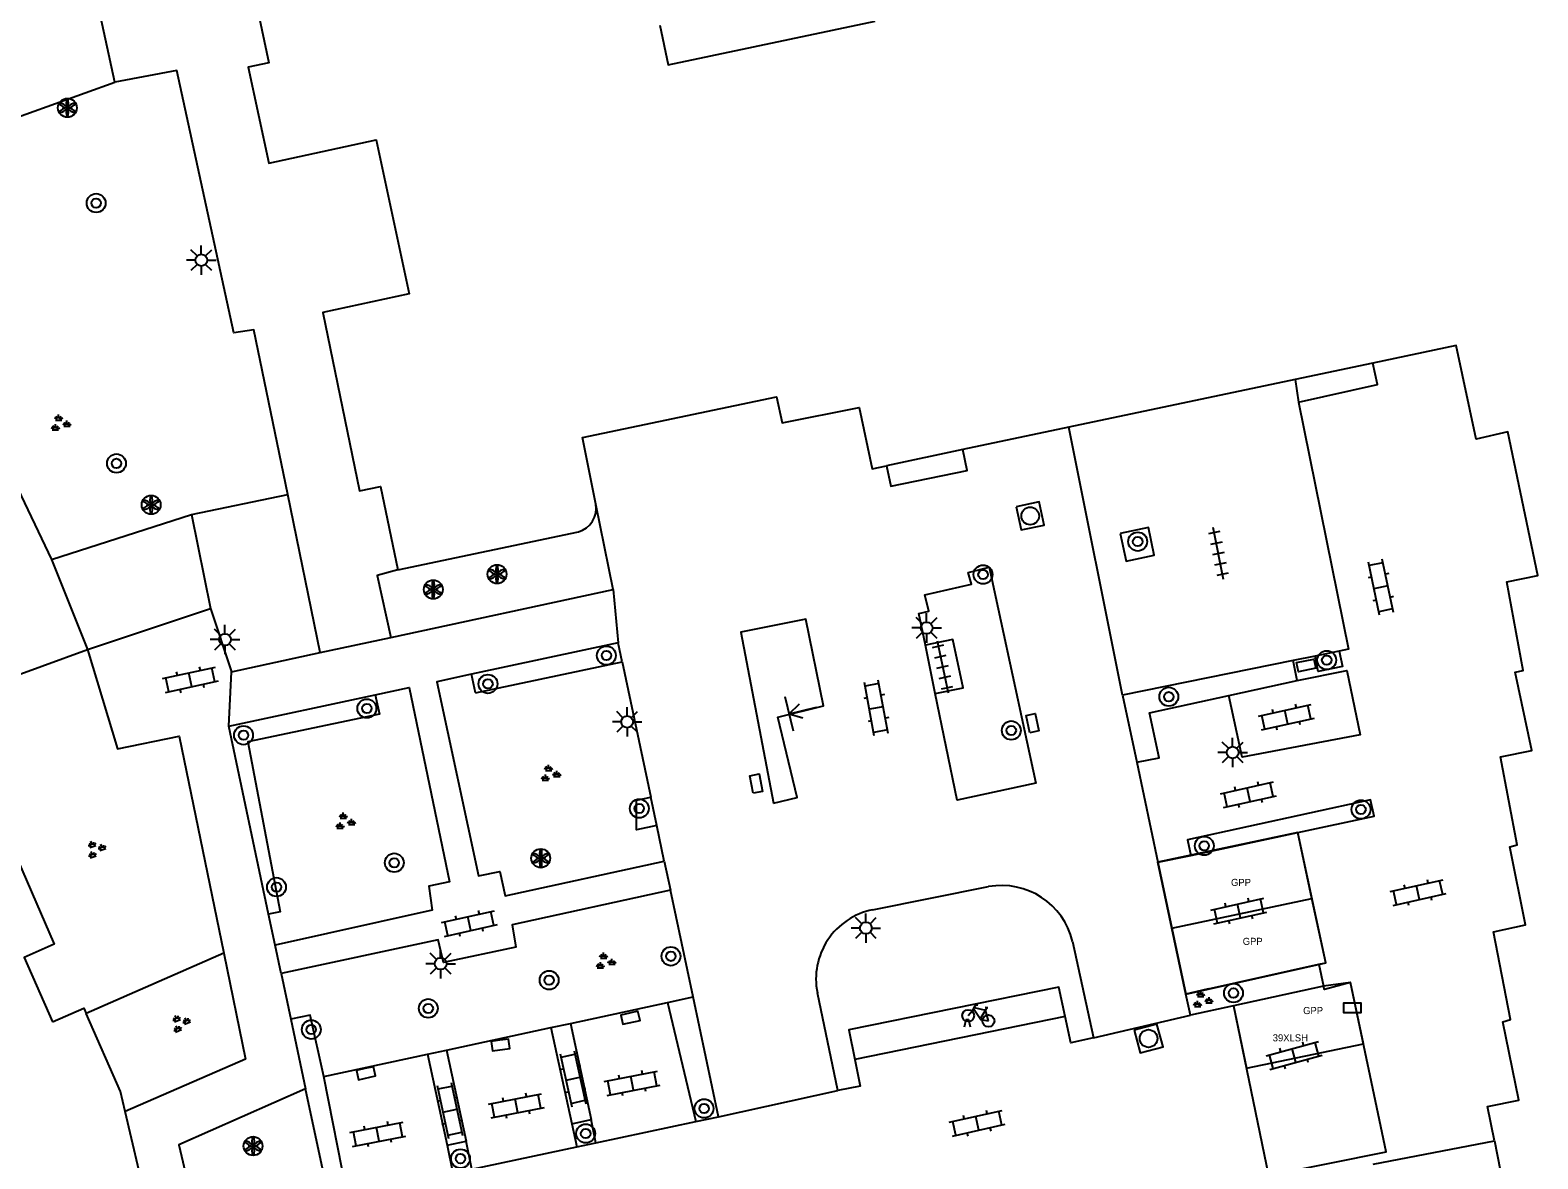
# Model space of a CAD drawing. Extents: x 132998 to 136004, y 396998 to 398512.
# Drawn here: x 133144.9 to 133208.9, y 397603 to 397650.9 of the extents above; entities that cross this region are included whole.
import ezdxf

# ---------------------------------------------------------------- set-up
doc = ezdxf.new("R2010")
doc.units = 0
for name, color, linetype in [('bp-anno-kenteken', 7, 'Continuous'), ('bp-grn-parkeervak', 7, 'Continuous'), ('gg-afsc-hekwerk', 7, 'Continuous'), ('gg-bbg-hoofdgebouw', 7, 'Continuous'), ('gg-knt-verharding', 7, 'Continuous'), ('gg-knt-verharding nz', 7, 'Continuous'), ('gt-grn-groengrens', 7, 'Continuous'), ('gt-grn-weggrens', 7, 'Continuous'), ('gt-symb-boom', 7, 'Continuous'), ('gt-symb-fietsenrek', 7, 'Continuous'), ('gt-symb-groenvak', 7, 'Continuous'), ('gt-symb-klinker verharding', 7, 'Continuous'), ('gt-symb-kolk', 7, 'Continuous'), ('gt-symb-kolk center center', 7, 'Continuous'), ('gt-symb-lichtmast', 7, 'Continuous'), ('gt-symb-markant object', 7, 'Continuous'), ('gt-symb-rioolschacht', 7, 'Continuous'), ('gt-symb-solitaire heester', 7, 'Continuous'), ('gt-symb-tegel verharding', 7, 'Continuous'), ('kenmerkpunt gehandicapten parkeerplaats', 7, 'Continuous')]:
    doc.layers.add(name, color=color, linetype=linetype)

# ---------------------------------------------------------------- blocks, each defined once
blk = doc.blocks.new('gt0-SH')
at = {"layer": 'gt-symb-solitaire heester'}
blk.add_circle((0, 0), 0.4, dxfattribs=at)
for centre, start, end in [((-0.346, 0.2), 270, 30), ((-0.346, -0.2), 330, 90), ((0, 0.4), 210, 330), ((0.346, 0.2), 150, 270), ((0.346, -0.2), 90, 210), ((0, -0.4), 30, 150)]:
    blk.add_arc(centre, 0.4, start, end, dxfattribs=at)
blk = doc.blocks.new('gt0-BOOM')
at = {"layer": 'gt-symb-boom'}
for radius in [0.4, 0.2]:
    blk.add_circle((0, 0), radius, dxfattribs=at)
blk = doc.blocks.new('gt0-LMAST')
at = {"layer": 'gt-symb-lichtmast'}
for p, q in [((-0.182, 0.173), (-0.447, 0.438)), ((-0.005, 0.246), (-0.005, 0.621)), ((0.172, 0.173), (0.437, 0.438)), ((-0.255, -0.004), (-0.63, -0.004)), ((-0.182, -0.181), (-0.447, -0.446)), ((-0.005, -0.254), (-0.005, -0.629)), ((0.437, -0.446), (0.172, -0.181)), ((0.245, -0.004), (0.62, -0.004))]:
    blk.add_line(p, q, dxfattribs=at)
blk.add_circle((-0.005, -0.004), 0.25, dxfattribs=at)
blk = doc.blocks.new('gt0-GRVAK')
at = {"layer": 'gt-symb-groenvak'}
for p, q in [((-0.11, 0.189), (-0.228, 0.24)), ((-0.182, 0.153), (0.088, 0.153)), ((-0.091, 0.211), (-0.156, 0.322)), ((-0.047, 0.214), (-0.047, 0.393)), ((-0.004, 0.211), (0.061, 0.322)), ((0.015, 0.189), (0.133, 0.24)), ((0.262, -0.052), (0.197, 0.059)), ((0.305, -0.049), (0.305, 0.13)), ((0.349, -0.052), (0.414, 0.059)), ((-0.245, -0.228), (-0.363, -0.177)), ((-0.318, -0.264), (-0.047, -0.264)), ((-0.226, -0.206), (-0.291, -0.095)), ((-0.183, -0.203), (-0.183, -0.024)), ((-0.139, -0.206), (-0.074, -0.095)), ((-0.12, -0.228), (-0.002, -0.177)), ((0.243, -0.074), (0.125, -0.023)), ((0.17, -0.11), (0.441, -0.11)), ((0.368, -0.074), (0.486, -0.023))]:
    blk.add_line(p, q, dxfattribs=at)
blk = doc.blocks.new('gt0-RS')
at = {"layer": 'gt-symb-rioolschacht'}
blk.add_lwpolyline([(-0.5, -0.5), (0.5, -0.5), (0.5, 0.5), (-0.5, 0.5)], close=True, dxfattribs=at)
blk.add_circle((0, 0), 0.375, dxfattribs=at)
blk = doc.blocks.new('gt0-KL1')
at = {"layer": 'gt-symb-klinker verharding'}
for p, q in [((-1.15, 0.3), (1.15, 0.3)), ((-1, -0.3), (-1, 0.3)), ((-0.5, 0.3), (-0.5, 0.45)), ((0, -0.3), (0, 0.3)), ((0.5, 0.3), (0.5, 0.45)), ((1, -0.3), (1, 0.3)), ((-1.15, -0.3), (1.15, -0.3)), ((-0.5, -0.45), (-0.5, -0.3)), ((0.5, -0.45), (0.5, -0.3))]:
    blk.add_line(p, q, dxfattribs=at)
blk = doc.blocks.new('gt0-MARKOB')
at = {"layer": 'gt-symb-markant object'}
for p, q in [((0, 0), (0, 1.2)), ((-0.75, 0), (0.75, 0)), ((0, 0), (-0.3, 0.52)), ((0, 0), (0.3, 0.52))]:
    blk.add_line(p, q, dxfattribs=at)
blk = doc.blocks.new('gt0-TEG1')
at = {"layer": 'gt-symb-tegel verharding'}
for p, q in [((-1.125, 0), (1.125, 0)), ((-0.9, -0.25), (-0.9, 0.25)), ((-0.45, -0.25), (-0.45, 0.25)), ((0, -0.25), (0, 0.25)), ((0.45, -0.25), (0.45, 0.25)), ((0.9, -0.25), (0.9, 0.25))]:
    blk.add_line(p, q, dxfattribs=at)
blk = doc.blocks.new('gt0-KOLKCC')
at = {"layer": 'gt-symb-kolk center center'}
blk.add_lwpolyline([(-0.375, 0.2), (0.375, 0.2), (0.375, -0.2), (-0.375, -0.2)], close=True, dxfattribs=at)
blk = doc.blocks.new('gt0-FREK')
at = {"layer": 'gt-symb-fietsenrek'}
for p, q in [((0.259, 0.762), (0.294, 0.823)), ((0.54, 0.335), (0.259, 0.762)), ((0.294, 0.823), (0.767, 0.714)), ((0.767, 0.714), (0.54, 0.335)), ((0.757, 0.841), (0.866, 0.816)), ((0.767, 0.714), (0.84, 0.822)), ((0.895, 0.252), (0.767, 0.714))]:
    blk.add_line(p, q, dxfattribs=at)
for points in [[(0.036, 0.476), (0.228, 0.708), (0.259, 0.762)], [(0.294, 0.823), (0.36, 0.937), (0.452, 0.935)], [(-0.124, 0), (-0.047, 0.312), (0.053, 0.312), (0.12, 0)], [(0.54, 0.335), (0.555, 0.305), (0.895, 0.252)]]:
    blk.add_lwpolyline(points, dxfattribs=at)
for centre in [(0.036, 0.476), (0.895, 0.252)]:
    blk.add_circle(centre, 0.252, dxfattribs=at)
blk = doc.blocks.new('gt0-KOLK')
at = {"layer": 'gt-symb-kolk'}
blk.add_lwpolyline([(0, 0), (0.375, 0), (0.375, 0.4), (-0.375, 0.4), (-0.375, 0), (0, 0)], dxfattribs=at)

msp = doc.modelspace()

# ---------------------------------------------------------------- linework, layer by layer
at = {"layer": 'bp-grn-parkeervak'}
msp.add_line((133193.329, 397612.802), (133199.27, 397614.059), dxfattribs=at)
for points in [[(133199.27, 397614.059), (133198.669, 397616.859), (133192.738, 397615.594), (133193.329, 397612.802)], [(133193.329, 397612.802), (133193.92, 397610.009), (133199.853, 397611.339), (133199.27, 397614.059)], [(133200.902, 397610.497), (133199.761, 397610.349), (133195.941, 397609.511), (133196.489, 397606.867), (133201.453, 397607.895), (133200.902, 397610.497)]]:
    msp.add_lwpolyline(points, dxfattribs=at)
at = {"layer": 'gg-afsc-hekwerk'}
for p, q in [((133142.724, 397622.945), (133147.332, 397624.618)), ((133153.112, 397611.737), (133147.281, 397609.179))]:
    msp.add_line(p, q, dxfattribs=at)
msp.add_lwpolyline([(133147.332, 397624.618), (133148.597, 397620.399), (133151.222, 397620.938), (133153.112, 397611.737)], dxfattribs=at)
at = {"layer": 'gg-bbg-hoofdgebouw'}
for p, q in [((133201.844, 397636.755), (133198.553, 397636.061)), ((133198.553, 397636.061), (133188.949, 397634.036)), ((133188.949, 397634.036), (133184.462, 397633.09)), ((133184.462, 397633.09), (133181.222, 397632.407)), ((133160.49, 397627.99), (133168.151, 397629.61))]:
    msp.add_line(p, q, dxfattribs=at)
for points in [[(133149.37, 397663.02), (133150.13, 397659.49), (133149.26, 397659.31), (133150.14, 397655.25), (133154.72, 397656.2), (133155.33, 397653.25), (133154.28, 397653.04), (133155.02, 397649.49), (133154.14, 397649.3), (133155.02, 397645.23), (133159.57, 397646.22), (133160.98, 397639.7), (133157.32, 397638.9), (133158.87, 397631.35), (133159.76, 397631.53), (133160.49, 397627.99)], [(133171.605, 397651.087), (133171.96, 397649.41), (133180.745, 397651.249)], [(133207.006, 397603.785), (133206.72, 397605.24), (133208.05, 397605.51), (133207.36, 397608.83), (133207.69, 397608.93), (133206.97, 397612.65), (133208.32, 397612.94), (133207.66, 397616.25), (133207.97, 397616.33), (133207.26, 397620.07), (133208.6, 397620.34), (133207.89, 397623.65), (133208.23, 397623.73), (133207.53, 397627.49), (133208.85, 397627.76), (133207.57, 397633.85), (133206.23, 397633.53), (133205.38, 397637.5), (133201.844, 397636.755)], [(133168.898, 397630.784), (133168.33, 397633.61), (133176.55, 397635.33), (133176.79, 397634.22), (133180.06, 397634.88), (133180.62, 397632.28), (133181.222, 397632.407)], [(133142.724, 397622.945), (133144.3, 397619.33), (133143.02, 397618.78), (133145.91, 397612.13), (133144.65, 397611.56), (133145.852, 397608.827)], [(133145.852, 397608.827), (133147.179, 397609.411), (133147.281, 397609.179)], [(133148.929, 397605.036), (133148.732, 397605.879), (133147.281, 397609.179)], [(133144.21, 397598.59), (133144.08, 397598.888), (133149.791, 397601.353), (133148.929, 397605.036)], [(133207.006, 397603.785), (133207.501, 397601.26), (133207.13, 397601.17), (133207.81, 397597.89), (133206.5, 397597.59), (133207.28, 397593.85), (133206.88, 397593.75), (133207.55, 397590.48), (133206.22, 397590.17), (133207.01, 397586.45), (133206.61, 397586.35), (133207.28, 397583.06), (133205.95, 397582.76), (133206.74, 397579.03), (133206.33, 397578.93)]]:
    msp.add_lwpolyline(points, dxfattribs=at)
msp.add_arc((133167.862, 397630.618), 1.049, 285.98098, 9.08295, dxfattribs=at)
at = {"layer": 'gg-knt-verharding'}
for p, q in [((133148.489, 397648.665), (133145.954, 397660.366)), ((133198.553, 397636.061), (133198.696, 397635.109)), ((133191.237, 397622.678), (133188.949, 397634.036)), ((133157.203, 397624.488), (133155.828, 397631.182)), ((133169.63, 397627.16), (133168.898, 397630.784)), ((133160.191, 397625.121), (133169.63, 397627.16)), ((133147.332, 397624.618), (133152.552, 397626.35)), ((133152.552, 397626.35), (133153.438, 397623.664)), ((133153.438, 397623.664), (133157.203, 397624.488)), ((133169.84, 397624.9), (133163.618, 397623.566)), ((133170.01, 397624.096), (133169.84, 397624.9)), ((133183.293, 397622.751), (133182.87, 397624.8)), ((133200.426, 397624.55), (133199.4, 397624.341)), ((133170.01, 397624.096), (133171.224, 397618.357)), ((133198.465, 397624.15), (133191.237, 397622.678)), ((133199.4, 397624.341), (133198.465, 397624.15)), ((133198.648, 397623.301), (133198.465, 397624.15)), ((133195.749, 397622.67), (133198.648, 397623.301)), ((133153.33, 397621.36), (133159.537, 397622.69)), ((133191.237, 397622.678), (133191.839, 397619.839)), ((133155.015, 397613.392), (133153.33, 397621.36)), ((133171.479, 397617.152), (133171.224, 397618.357)), ((133171.798, 397615.645), (133171.479, 397617.152)), ((133194.132, 397615.889), (133198.669, 397616.859)), ((133173.017, 397609.884), (133172.059, 397614.412)), ((133180.634, 397613.579), (133185.555, 397614.564)), ((133155.291, 397612.085), (133155.015, 397613.392)), ((133153.112, 397611.737), (133154.034, 397607.25)), ((133189.117, 397612.241), (133190.002, 397608.146)), ((133194.885, 397610.226), (133199.556, 397611.275)), ((133199.556, 397611.275), (133199.761, 397610.349)), ((133155.546, 397610.877), (133155.955, 397608.943)), ((133199.761, 397610.349), (133195.941, 397609.511)), ((133174.09, 397604.81), (133173.017, 397609.884)), ((133179.153, 397605.913), (133178.29, 397610.058)), ((133194.885, 397610.226), (133193.92, 397610.009)), ((133194.11, 397609.11), (133193.92, 397610.009)), ((133167.818, 397608.765), (133171.935, 397609.651)), ((133171.935, 397609.651), (133173.138, 397604.608)), ((133195.941, 397609.511), (133194.11, 397609.11)), ((133155.955, 397608.943), (133156.581, 397605.984)), ((133162.561, 397607.634), (133166.983, 397608.585)), ((133166.983, 397608.585), (133167.818, 397608.765)), ((133154.034, 397607.25), (133148.929, 397605.036)), ((133157.357, 397606.514), (133161.755, 397607.46)), ((133161.755, 397607.46), (133162.561, 397607.634)), ((133158.357, 397601.469), (133157.357, 397606.514)), ((133167.873, 397604.513), (133168.688, 397604.692)), ((133168.898, 397603.707), (133168.688, 397604.692)), ((133173.138, 397604.608), (133174.09, 397604.81)), ((133167.873, 397604.513), (133168.087, 397603.535)), ((133162.582, 397603.597), (133163.386, 397603.765)), ((133162.582, 397603.597), (133162.834, 397602.42)), ((133163.636, 397602.59), (133163.386, 397603.765)), ((133168.087, 397603.535), (133168.898, 397603.707))]:
    msp.add_line(p, q, dxfattribs=at)
for points in [[(133155.828, 397631.182), (133154.391, 397638.174), (133153.541, 397638.042), (133151.121, 397649.17), (133148.489, 397648.665)], [(133198.696, 397635.109), (133202.044, 397635.856), (133201.844, 397636.755)], [(133198.696, 397635.109), (133200.821, 397624.63), (133200.426, 397624.55)], [(133181.222, 397632.407), (133181.404, 397631.544), (133184.638, 397632.204), (133184.462, 397633.09)], [(133191.138, 397629.534), (133191.385, 397628.362), (133192.579, 397628.613), (133192.332, 397629.785), (133191.138, 397629.534)], [(133160.49, 397627.99), (133159.624, 397627.753), (133160.191, 397625.121)], [(133182.87, 397624.8), (133182.591, 397626.149), (133183.017, 397626.237), (133182.855, 397626.937), (133184.832, 397627.38), (133184.686, 397627.88), (133185.573, 397628.106), (133187.554, 397618.951), (133184.226, 397618.233), (133183.293, 397622.751)], [(133176.428, 397618.096), (133177.426, 397618.346), (133176.608, 397621.749), (133178.555, 397622.222), (133177.796, 397625.908), (133175.038, 397625.345), (133176.428, 397618.096)], [(133183.293, 397622.751), (133184.476, 397622.995), (133184.04, 397625.042), (133182.87, 397624.8)], [(133200.426, 397624.55), (133200.56, 397623.892), (133199.533, 397623.69), (133199.4, 397624.341)], [(133163.618, 397623.566), (133162.15, 397623.251), (133163.916, 397615.026), (133164.823, 397615.206), (133165.053, 397614.171), (133171.798, 397615.645)], [(133159.537, 397622.69), (133160.982, 397623), (133162.686, 397614.764), (133161.811, 397614.582), (133161.957, 397613.561), (133155.291, 397612.085)], [(133191.839, 397619.839), (133192.791, 397620.024), (133192.378, 397621.937), (133195.749, 397622.67)], [(133198.669, 397616.859), (133201.908, 397617.552), (133201.757, 397618.247), (133193.989, 397616.547), (133194.132, 397615.889)], [(133172.059, 397614.412), (133165.344, 397612.943), (133165.494, 397612), (133162.437, 397611.34), (133162.211, 397612.313), (133155.546, 397610.877)], [(133188.802, 397609.053), (133188.53, 397610.304), (133179.63, 397608.486), (133179.879, 397607.23)], [(133190.002, 397608.146), (133189.043, 397607.947), (133188.802, 397609.053)], [(133179.879, 397607.23), (133180.102, 397606.107), (133179.153, 397605.913)], [(133156.581, 397605.984), (133151.204, 397603.616), (133152.018, 397600.122)]]:
    msp.add_lwpolyline(points, dxfattribs=at)
for centre, radius, start, end in [((133186.1, 397611.507), 3.105, 13.67211, 100.10619), ((133181.222, 397610.647), 2.991, 101.34214, 191.35287)]:
    msp.add_arc(centre, radius, start, end, dxfattribs=at)
at = {"layer": 'gg-knt-verharding nz'}
for p, q in [((133192.738, 397615.594), (133194.132, 397615.889)), ((133193.92, 397610.009), (133192.738, 397615.594)), ((133195.941, 397609.511), (133197.431, 397602.321)), ((133166.983, 397608.585), (133167.873, 397604.513)), ((133167.818, 397608.765), (133168.688, 397604.692)), ((133188.802, 397609.053), (133179.879, 397607.23)), ((133161.755, 397607.46), (133162.582, 397603.597)), ((133162.561, 397607.634), (133163.386, 397603.765)), ((133168.898, 397603.707), (133173.138, 397604.608)), ((133163.636, 397602.59), (133168.087, 397603.535))]:
    msp.add_line(p, q, dxfattribs=at)
for points in [[(133198.648, 397623.301), (133200.743, 397623.721), (133201.309, 397620.999), (133196.313, 397620.047), (133195.749, 397622.67)], [(133199.556, 397611.275), (133199.853, 397611.339), (133198.669, 397616.859)], [(133197.431, 397602.321), (133202.422, 397603.317), (133200.902, 397610.497), (133199.801, 397610.201), (133199.761, 397610.349)]]:
    msp.add_lwpolyline(points, dxfattribs=at)
at = {"layer": 'gt-grn-groengrens'}
for p, q in [((133138.79, 397645.199), (133148.489, 397648.665)), ((133151.74, 397630.343), (133155.828, 397631.182)), ((133145.805, 397628.428), (133151.74, 397630.343)), ((133151.74, 397630.343), (133152.552, 397626.35)), ((133145.805, 397628.428), (133147.332, 397624.618)), ((133163.787, 397622.779), (133170.01, 397624.096)), ((133163.787, 397622.779), (133163.618, 397623.566)), ((133171.935, 397609.651), (133173.017, 397609.884)), ((133157.583, 397601.305), (133156.581, 397605.984))]:
    msp.add_line(p, q, dxfattribs=at)
for points in [[(133138.79, 397645.199), (133144.24, 397631.72), (133145.805, 397628.428)], [(133159.537, 397622.69), (133159.711, 397621.879), (133154.128, 397620.706), (133155.504, 397613.495), (133155.015, 397613.392)], [(133171.479, 397617.152), (133170.617, 397616.97), (133170.618, 397618.229), (133171.224, 397618.357)], [(133157.357, 397606.514), (133156.769, 397609.112), (133155.955, 397608.943)]]:
    msp.add_lwpolyline(points, dxfattribs=at)
at = {"layer": 'gt-grn-weggrens'}
for p, q in [((133169.63, 397627.16), (133169.84, 397624.9)), ((133157.203, 397624.488), (133160.191, 397625.121)), ((133153.33, 397621.36), (133153.438, 397623.664)), ((133191.839, 397619.839), (133192.738, 397615.594)), ((133171.798, 397615.645), (133172.059, 397614.412)), ((133155.546, 397610.877), (133155.291, 397612.085)), ((133190.002, 397608.146), (133194.11, 397609.11)), ((133174.09, 397604.81), (133179.153, 397605.913)), ((133201.859, 397602.79), (133207.006, 397603.785))]:
    msp.add_line(p, q, dxfattribs=at)

# ---------------------------------------------------------------- block references
at = {"layer": 'gt-symb-boom'}
for p in [(133147.696, 397643.544), (133148.56, 397632.508), (133191.876, 397629.192), (133185.316, 397627.795), (133169.342, 397624.363), (133199.894, 397624.167), (133164.318, 397623.157), (133159.182, 397622.117), (133193.197, 397622.615), (133153.949, 397620.981), (133186.516, 397621.187), (133170.734, 397617.876), (133201.348, 397617.836), (133194.7, 397616.294), (133160.343, 397615.577), (133155.348, 397614.544), (133172.079, 397611.61), (133166.912, 397610.595), (133195.94, 397610.053), (133161.787, 397609.401), (133156.822, 397608.503), (133173.484, 397605.155), (133168.462, 397604.095), (133163.15, 397603.03)]:
    msp.add_blockref('gt0-BOOM', p, dxfattribs=at)
at = {"layer": 'gt-symb-fietsenrek'}
msp.add_blockref('gt0-FREK', (133184.649, 397608.618), dxfattribs=at)
at = {"layer": 'gt-symb-groenvak'}
for p in [(133146.154, 397634.192), (133166.934, 397619.338), (133158.227, 397617.308), (133169.269, 397611.379), (133194.598, 397609.75)]:
    msp.add_blockref('gt0-GRVAK', p, dxfattribs=at)
for p, rotation in [((133147.652, 397616.138), 19.93904791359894), ((133151.251, 397608.761), 23.694971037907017)]:
    msp.add_blockref('gt0-GRVAK', p, dxfattribs=dict(at, rotation=rotation))
at = {"layer": 'gt-symb-klinker verharding'}
for p, rotation in [((133202.191, 397627.255), 101.88275885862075), ((133151.694, 397623.332), 12.186840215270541), ((133180.79, 397622.137), 100.54573436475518), ((133198.183, 397621.748), 12.535023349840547), ((133196.58, 397618.46), 12.535023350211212), ((133203.772, 397614.309), 12.535023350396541), ((133196.169, 397613.529), 12.535023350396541), ((133163.53, 397612.997), 12.479071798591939), ((133198.512, 397607.405), 15.189787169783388), ((133167.925, 397606.416), -77.64517308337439), ((133170.439, 397606.227), 11.00666417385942), ((133162.703, 397605.069), -77.93725397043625), ((133165.523, 397605.269), 11.00666417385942), ((133159.649, 397604.063), 11.00666417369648), ((133185.073, 397604.529), 12.535023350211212)]:
    msp.add_blockref('gt0-KL1', p, dxfattribs=dict(at, rotation=rotation))
at = {"layer": 'gt-symb-kolk'}
for p, rotation in [((133170.315, 397609.199), -167.64517308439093), ((133164.823, 397608.048), -172.242574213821), ((133159.101, 397606.846), -167.6451730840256)]:
    msp.add_blockref('gt0-KOLK', p, dxfattribs=dict(at, rotation=rotation))
msp.add_blockref('gt0-KOLK', (133200.979, 397609.227), dxfattribs=at)
at = {"layer": 'gt-symb-kolk center center'}
for p, rotation in [((133199.023, 397623.943), -168.81367070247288), ((133187.414, 397621.494), 102.17475113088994), ((133175.694, 397618.933), 100.78161673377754)]:
    msp.add_blockref('gt0-KOLKCC', p, dxfattribs=dict(at, rotation=rotation))
at = {"layer": 'gt-symb-lichtmast'}
for p in [(133152.164, 397641.127), (133182.929, 397625.533), (133153.167, 397625.041), (133170.225, 397621.552), (133195.91, 397620.255), (133180.351, 397612.81), (133162.314, 397611.298)]:
    msp.add_blockref('gt0-LMAST', p, dxfattribs=at)
at = {"layer": 'gt-symb-markant object', "rotation": -76.35276166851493}
msp.add_blockref('gt0-MARKOB', (133177.091, 397621.894), dxfattribs=at)
at = {"layer": 'gt-symb-rioolschacht'}
for p, rotation in [((133187.318, 397630.279), -77.99329168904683), ((133192.337, 397608.124), -74.75492966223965)]:
    msp.add_blockref('gt0-RS', p, dxfattribs=dict(at, rotation=rotation))
at = {"layer": 'gt-symb-solitaire heester'}
for p in [(133146.477, 397647.583), (133150.029, 397630.748), (133164.702, 397627.813), (133161.998, 397627.163), (133166.555, 397615.766), (133154.354, 397603.565)]:
    msp.add_blockref('gt0-SH', p, dxfattribs=at)
at = {"layer": 'gt-symb-tegel verharding'}
for p, rotation in [((133195.297, 397628.681), 101.36613785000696), ((133183.606, 397623.881), -77.75714042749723)]:
    msp.add_blockref('gt0-TEG1', p, dxfattribs=dict(at, rotation=rotation))

# ---------------------------------------------------------------- texts
at = {"layer": 'bp-anno-kenteken'}
msp.add_text('39XLSH', height=0.3, dxfattribs=at).set_placement((133197.604, 397608.003))
at = {"layer": 'kenmerkpunt gehandicapten parkeerplaats'}
for p in [(133195.835, 397614.593), (133196.331, 397612.093), (133198.893, 397609.159)]:
    msp.add_text('GPP', height=0.3, dxfattribs=at).set_placement(p)

doc.saveas('drawing.dxf')
